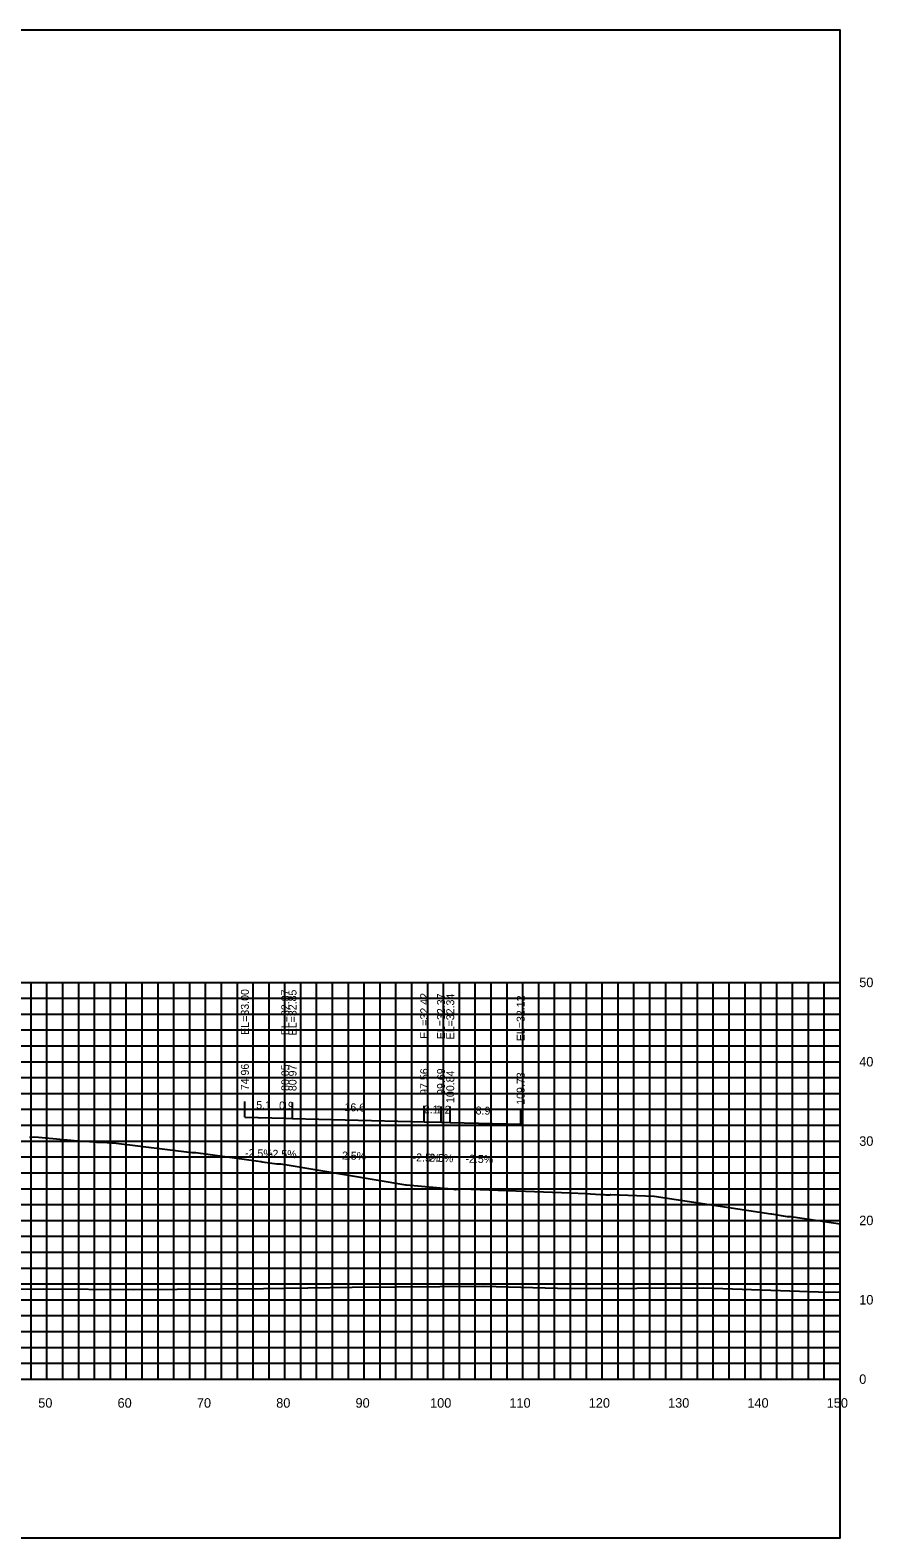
# Model space of a CAD drawing. Extents: x 1800880 to 1818864, y 245271 to 250560.
# Drawn here: x 1808227.3 to 1808333.5, y 248453.3 to 248643.3 of the extents above; entities that cross this region are included whole.
import ezdxf

# ---------------------------------------------------------------- set-up
doc = ezdxf.new("R2010")
doc.units = 0
for name, color, linetype in [('33', 7, 'Continuous'), ('ANNO-TXT', 7, 'Continuous'), ('CL-CNST', 7, 'Continuous'), ('DESIGN - DRAINAGE - Bridges', 7, 'Continuous'), ('Level 37', 7, 'Continuous'), ('Level 46', 7, 'Continuous'), ('Level 62', 7, 'Continuous'), ('SHT-BDR', 7, 'Continuous')]:
    doc.layers.add(name, color=color, linetype=linetype)

msp = doc.modelspace()

# ---------------------------------------------------------------- linework, layer by layer
at = {"layer": 'CL-CNST'}
msp.add_lwpolyline([(1808227.21, 248503.86), (1808227.89, 248503.87), (1808233.76, 248503.35), (1808234.32, 248503.32), (1808235.22, 248503.26), (1808235.67, 248503.23), (1808235.73, 248503.23), (1808235.94, 248503.22), (1808236.46, 248503.21), (1808238.13, 248503.07), (1808247.69, 248501.91), (1808248.05, 248501.91), (1808248.19, 248501.91), (1808255.8, 248500.84), (1808256.42, 248500.77), (1808256.56, 248500.75), (1808258.37, 248500.49), (1808258.85, 248500.49), (1808258.88, 248500.49), (1808259.71, 248500.35), (1808274.64, 248497.85), (1808274.74, 248497.85), (1808280.41, 248497.31), (1808280.44, 248497.31), (1808280.86, 248497.25), (1808280.86, 248497.25), (1808280.99, 248497.27), (1808281.19, 248497.27), (1808281.2, 248497.28), (1808281.21, 248497.28), (1808281.23, 248497.28), (1808281.25, 248497.28), (1808281.27, 248497.28), (1808281.3, 248497.28), (1808281.34, 248497.29), (1808281.41, 248497.29), (1808281.52, 248497.3), (1808281.74, 248497.31), (1808281.77, 248497.31), (1808282.88, 248497.27), (1808295.39, 248496.83), (1808297.3, 248496.73), (1808299.18, 248496.63), (1808299.64, 248496.6), (1808299.85, 248496.59), (1808299.96, 248496.58), (1808300.04, 248496.58), (1808300.09, 248496.58), (1808300.13, 248496.57), (1808300.15, 248496.57), (1808300.16, 248496.57), (1808300.19, 248496.57), (1808300.21, 248496.57), (1808300.23, 248496.57), (1808300.24, 248496.57), (1808300.25, 248496.57), (1808300.26, 248496.57), (1808300.27, 248496.57), (1808300.28, 248496.57), (1808300.29, 248496.57), (1808300.29, 248496.57), (1808300.3, 248496.57), (1808300.31, 248496.57), (1808300.31, 248496.57), (1808300.32, 248496.57), (1808300.32, 248496.57), (1808300.37, 248496.57), (1808300.38, 248496.57), (1808300.44, 248496.61), (1808300.49, 248496.61), (1808305.96, 248496.41), (1808320.65, 248494.19), (1808320.73, 248494.19), (1808322.74, 248493.84), (1808323.15, 248493.84), (1808323.2, 248493.84), (1808323.48, 248493.81), (1808329.41, 248492.9)], dxfattribs=at)
at = {"layer": 'DESIGN - DRAINAGE - Bridges'}
for p, q in [((1808329.41, 248473.35), (1808329.41, 248523.35)), ((1808329.47, 248523.35), (1808329.41, 248523.35)), ((1808329.47, 248513.35), (1808329.41, 248513.35)), ((1808329.47, 248503.35), (1808329.41, 248503.35)), ((1808329.47, 248493.35), (1808329.41, 248493.35)), ((1808329.47, 248483.35), (1808329.41, 248483.35)), ((1808029.41, 248473.35), (1808329.41, 248473.35)), ((1808229.41, 248473.29), (1808229.41, 248473.35)), ((1808239.41, 248473.29), (1808239.41, 248473.35)), ((1808249.41, 248473.29), (1808249.41, 248473.35)), ((1808259.41, 248473.29), (1808259.41, 248473.35)), ((1808269.41, 248473.29), (1808269.41, 248473.35)), ((1808279.41, 248473.29), (1808279.41, 248473.35)), ((1808289.41, 248473.29), (1808289.41, 248473.35)), ((1808299.41, 248473.29), (1808299.41, 248473.35)), ((1808309.41, 248473.29), (1808309.41, 248473.35)), ((1808319.41, 248473.29), (1808319.41, 248473.35)), ((1808329.41, 248473.29), (1808329.41, 248473.35)), ((1808329.47, 248473.35), (1808329.41, 248473.35))]:
    msp.add_line(p, q, dxfattribs=at)
at = {"layer": 'Level 37'}
for p, q in [((1808254.36, 248506.35), (1808254.36, 248508.35)), ((1808259.45, 248506.22), (1808259.45, 248508.22)), ((1808260.37, 248506.19), (1808260.37, 248508.19)), ((1808276.97, 248505.77), (1808276.97, 248507.77)), ((1808279.09, 248505.72), (1808279.09, 248507.72)), ((1808280.25, 248505.69), (1808280.25, 248507.69)), ((1808289.13, 248505.46), (1808289.13, 248507.46))]:
    msp.add_line(p, q, dxfattribs=at)
msp.add_lwpolyline([(1808029.41, 248453.35), (1808329.41, 248453.35), (1808329.41, 248643.35), (1808029.41, 248643.35)], close=True, dxfattribs=at)
at = {"layer": 'Level 46'}
for p, q in [((1808029.41, 248523.35), (1808329.41, 248523.35)), ((1808227.41, 248473.35), (1808227.41, 248523.35)), ((1808229.41, 248473.35), (1808229.41, 248523.35)), ((1808231.41, 248473.35), (1808231.41, 248523.35)), ((1808233.41, 248473.35), (1808233.41, 248523.35)), ((1808235.41, 248473.35), (1808235.41, 248523.35)), ((1808237.41, 248473.35), (1808237.41, 248523.35)), ((1808239.41, 248473.35), (1808239.41, 248523.35)), ((1808241.41, 248473.35), (1808241.41, 248523.35)), ((1808243.41, 248473.35), (1808243.41, 248523.35)), ((1808245.41, 248473.35), (1808245.41, 248523.35)), ((1808247.41, 248473.35), (1808247.41, 248523.35)), ((1808249.41, 248473.35), (1808249.41, 248523.35)), ((1808251.41, 248473.35), (1808251.41, 248523.35)), ((1808253.41, 248473.35), (1808253.41, 248523.35)), ((1808255.41, 248473.35), (1808255.41, 248523.35)), ((1808257.41, 248473.35), (1808257.41, 248523.35)), ((1808259.41, 248473.35), (1808259.41, 248523.35)), ((1808261.41, 248473.35), (1808261.41, 248523.35)), ((1808263.41, 248473.35), (1808263.41, 248523.35)), ((1808265.41, 248473.35), (1808265.41, 248523.35)), ((1808267.41, 248473.35), (1808267.41, 248523.35)), ((1808269.41, 248473.35), (1808269.41, 248523.35)), ((1808271.41, 248473.35), (1808271.41, 248523.35)), ((1808273.41, 248473.35), (1808273.41, 248523.35)), ((1808275.41, 248473.35), (1808275.41, 248523.35)), ((1808277.41, 248473.35), (1808277.41, 248523.35)), ((1808279.41, 248473.35), (1808279.41, 248523.35)), ((1808281.41, 248473.35), (1808281.41, 248523.35)), ((1808283.41, 248473.35), (1808283.41, 248523.35)), ((1808285.41, 248473.35), (1808285.41, 248523.35)), ((1808287.41, 248473.35), (1808287.41, 248523.35)), ((1808289.41, 248473.35), (1808289.41, 248523.35)), ((1808291.41, 248473.35), (1808291.41, 248523.35)), ((1808293.41, 248473.35), (1808293.41, 248523.35)), ((1808295.41, 248473.35), (1808295.41, 248523.35)), ((1808297.41, 248473.35), (1808297.41, 248523.35)), ((1808299.41, 248473.35), (1808299.41, 248523.35)), ((1808301.41, 248473.35), (1808301.41, 248523.35)), ((1808303.41, 248473.35), (1808303.41, 248523.35)), ((1808305.41, 248473.35), (1808305.41, 248523.35)), ((1808307.41, 248473.35), (1808307.41, 248523.35)), ((1808309.41, 248473.35), (1808309.41, 248523.35)), ((1808311.41, 248473.35), (1808311.41, 248523.35)), ((1808313.41, 248473.35), (1808313.41, 248523.35)), ((1808315.41, 248473.35), (1808315.41, 248523.35)), ((1808317.41, 248473.35), (1808317.41, 248523.35)), ((1808319.41, 248473.35), (1808319.41, 248523.35)), ((1808321.41, 248473.35), (1808321.41, 248523.35)), ((1808323.41, 248473.35), (1808323.41, 248523.35)), ((1808325.41, 248473.35), (1808325.41, 248523.35)), ((1808327.41, 248473.35), (1808327.41, 248523.35)), ((1808329.41, 248473.35), (1808329.41, 248523.35)), ((1808029.41, 248521.35), (1808329.41, 248521.35)), ((1808029.41, 248519.35), (1808329.41, 248519.35)), ((1808029.41, 248517.35), (1808329.41, 248517.35)), ((1808029.41, 248515.35), (1808329.41, 248515.35)), ((1808029.41, 248513.35), (1808329.41, 248513.35)), ((1808029.41, 248511.35), (1808329.41, 248511.35)), ((1808029.41, 248509.35), (1808329.41, 248509.35)), ((1808029.41, 248507.35), (1808329.41, 248507.35)), ((1808029.41, 248505.35), (1808329.41, 248505.35)), ((1808029.41, 248503.35), (1808329.41, 248503.35)), ((1808029.41, 248501.35), (1808329.41, 248501.35)), ((1808029.41, 248499.35), (1808329.41, 248499.35)), ((1808029.41, 248497.35), (1808329.41, 248497.35)), ((1808029.41, 248495.35), (1808329.41, 248495.35)), ((1808029.41, 248493.35), (1808329.41, 248493.35)), ((1808029.41, 248491.35), (1808329.41, 248491.35)), ((1808029.41, 248489.35), (1808329.41, 248489.35)), ((1808029.41, 248487.35), (1808329.41, 248487.35)), ((1808029.41, 248485.35), (1808329.41, 248485.35)), ((1808029.41, 248483.35), (1808329.41, 248483.35)), ((1808029.41, 248481.35), (1808329.41, 248481.35)), ((1808029.41, 248479.35), (1808329.41, 248479.35)), ((1808029.41, 248477.35), (1808329.41, 248477.35)), ((1808029.41, 248475.35), (1808329.41, 248475.35)), ((1808029.41, 248473.35), (1808329.41, 248473.35))]:
    msp.add_line(p, q, dxfattribs=at)
at = {"layer": 'Level 62'}
for points in [[(1808254.36, 248506.35), (1808259.45, 248506.22), (1808260.37, 248506.19), (1808276.97, 248505.77), (1808279.09, 248505.72), (1808280.25, 248505.69), (1808289.13, 248505.46)], [(1808029.41, 248485.1), (1808034.67, 248485.06), (1808037.79, 248485.05), (1808062.43, 248484.89), (1808068.56, 248484.89), (1808090.19, 248484.74), (1808098.8, 248484.75), (1808117.94, 248484.62), (1808128.65, 248484.65), (1808145.7, 248484.6), (1808158.19, 248484.66), (1808173.45, 248484.68), (1808187.49, 248484.75), (1808201.21, 248484.51), (1808216.58, 248484.6), (1808228.96, 248484.74), (1808240.37, 248484.66), (1808256.72, 248484.76), (1808267.87, 248484.95), (1808284.47, 248485.05), (1808295.33, 248484.75), (1808312.23, 248484.86), (1808327.89, 248484.32), (1808329.41, 248484.33)]]:
    msp.add_lwpolyline(points, dxfattribs=at)

# ---------------------------------------------------------------- texts
for s, p in [('50', (1808228.31, 248469.75)), ('60', (1808238.31, 248469.75)), ('70', (1808248.31, 248469.75)), ('80', (1808258.31, 248469.75)), ('90', (1808268.31, 248469.75)), ('100', (1808277.71, 248469.75)), ('110', (1808287.71, 248469.75)), ('120', (1808297.71, 248469.75)), ('130', (1808307.71, 248469.75)), ('140', (1808317.71, 248469.75)), ('150', (1808327.71, 248469.75))]:
    msp.add_text(s, height=1.2).set_placement(p)
at = {"layer": '33'}
for s, p in [('50', (1808331.81, 248522.75)), ('40', (1808331.81, 248512.75)), ('30', (1808331.81, 248502.75)), ('20', (1808331.81, 248492.75)), ('10', (1808331.81, 248482.75)), ('0', (1808331.81, 248472.75))]:
    msp.add_text(s, height=1.2, dxfattribs=at).set_placement(p)
at = {"layer": 'ANNO-TXT'}
for s, p in [('5.1', (1808255.78, 248507.41)), ('0.9', (1808258.66, 248507.34)), ('16.6', (1808266.9, 248507.13)), ('2.1', (1808276.9, 248506.87)), ('1.2', (1808278.42, 248506.84)), ('8.9', (1808283.44, 248506.71)), ('-2.5%', (1808254.37, 248501.35)), ('-2.5%', (1808257.38, 248501.27)), ('-2.5%', (1808266.14, 248501.05)), ('-2.5%', (1808275.5, 248500.81)), ('-2.5%', (1808277.13, 248500.77)), ('-2.5%', (1808282.16, 248500.64))]:
    msp.add_text(s, height=1, rotation=358.543, dxfattribs=at).set_placement(p)
at = {"layer": 'SHT-BDR'}
for s, p in [('EL=33.00', (1808254.86, 248516.74)), ('EL=32.87', (1808259.95, 248516.69)), ('EL=32.85', (1808260.87, 248516.67)), ('EL=32.42', (1808277.47, 248516.25)), ('EL=32.37', (1808279.59, 248516.19)), ('EL=32.34', (1808280.75, 248516.16)), ('EL=32.12', (1808289.63, 248515.94)), ('74.96', (1808254.86, 248509.75)), ('80.05', (1808259.95, 248509.67)), ('80.97', (1808260.87, 248509.64)), ('97.56', (1808277.47, 248509.17)), ('99.69', (1808279.59, 248509.17)), ('100.84', (1808280.75, 248508.15)), ('109.73', (1808289.63, 248507.92))]:
    msp.add_text(s, height=1, rotation=90, dxfattribs=at).set_placement(p)

doc.saveas('drawing.dxf')
